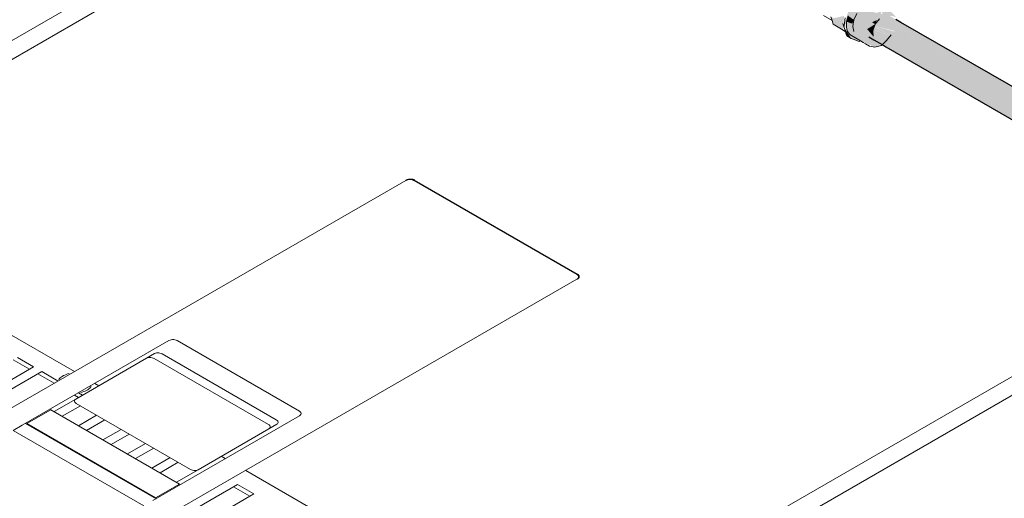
# Model space of a CAD drawing. Header units: millimetres. Extents: x 567 to 934, y -1 to 364.
# Tile 974 of 1056: x 750.51 to 752.6, y 189.88 to 190.9. Entities that reach past the tile are written whole.
import ezdxf

# ---------------------------------------------------------------- set-up
doc = ezdxf.new("R2010")
doc.units = ezdxf.units.MM
doc.header["$MEASUREMENT"] = 0
doc.linetypes.add('JIS_02_2.0', pattern=[0.3, 0.2, -0.1])
for name, color, linetype, lineweight in [('AF-Condutos', 140, 'Continuous', 25), ('AF-Conexões', 152, 'Continuous', 18), ('DI-Área do detalhe', 10, 'JIS_02_2.0', 0)]:
    doc.layers.add(name, color=color, linetype=linetype, lineweight=lineweight)
doc.layers.add('ARQ FINA', color=8, linetype='Continuous')

msp = doc.modelspace()

# ---------------------------------------------------------------- hatches: boundary and pattern name
at = {"layer": 'AF-Condutos', "linetype": 'Continuous'}
for points in [[(752.3232, 190.9163), (752.3147, 190.9082), (752.3316, 190.8984), (752.308, 190.8974), (752.3265, 190.8867), (752.3679, 190.8769), (753.8615, 190.0151), (752.3727, 190.8874), (753.8701, 190.0233), (752.3733, 190.8964), (753.879, 190.0273), (752.3837, 190.8943), (753.8868, 190.0267), (752.3568, 190.91)], [(752.3043, 190.8857), (752.3608, 190.8664), (752.3234, 190.8883)], [(752.3162, 190.8632), (753.8548, 189.9749), (752.3541, 190.8464), (753.8511, 189.9823), (752.3578, 190.8545), (753.8511, 189.9927), (752.3632, 190.865), (753.8548, 190.0043), (752.3726, 190.8742), (752.3281, 190.8863), (752.3621, 190.8656), (752.3043, 190.8857), (752.3178, 190.8709)], [(753.8624, 190.0277), (752.3724, 190.8875), (753.8556, 190.0186)], [(753.8693, 190.033), (752.3733, 190.8964), (753.8634, 190.0272)], [(753.8733, 190.0344), (752.3837, 190.8943), (753.8698, 190.0327)], [(753.8443, 189.9967), (753.8494, 190.0074), (752.3632, 190.865)], [(753.8488, 190.0078), (753.856, 190.0183), (752.3679, 190.8769)], [(753.8433, 189.9868), (752.3479, 190.85), (753.8428, 189.9819)], [(753.8425, 189.9873), (753.8451, 189.9962), (752.3545, 190.8564)]]:
    msp.add_hatch(color=151, dxfattribs=at).paths.add_polyline_path(points)
at = {"layer": 'AF-Conexões', "linetype": 'Continuous'}
for points in [[(752.3444, 190.938), (752.3256, 190.9523), (752.3032, 190.9501), (752.2742, 190.9224), (752.2635, 190.8875), (752.2756, 190.8983), (752.2706, 190.9012), (752.2663, 190.8847), (752.279, 190.8599), (752.2958, 190.8538), (752.2841, 190.8634), (752.2844, 190.8992), (752.2958, 190.9332), (752.3206, 190.9374), (752.3271, 190.9451), (752.3296, 190.9356)], [(752.3743, 190.9057), (752.3536, 190.9259), (752.3289, 190.9113), (752.3061, 190.9306), (752.2992, 190.925), (752.2858, 190.9312), (752.2724, 190.9079), (752.3126, 190.8798), (752.3235, 190.8866), (752.3229, 190.8943), (752.3392, 190.9019), (752.3426, 190.9182), (752.3468, 190.911)], [(752.2403, 190.8901), (752.2615, 190.8774), (752.2637, 190.9079), (752.2415, 190.903), (752.2357, 190.9062)], [(752.3428, 190.845), (752.3338, 190.853), (752.3126, 190.8798), (752.2845, 190.8995), (752.2831, 190.8905), (752.2691, 190.8956), (752.2687, 190.8843), (752.2759, 190.8682), (752.2985, 190.855), (752.3289, 190.8414)], [(752.2845, 190.8995), (752.2724, 190.9079), (752.2691, 190.8956), (752.281, 190.8913)], [(752.2652, 190.8813), (752.2691, 190.8668), (752.279, 190.8599)], [(752.3245, 190.8764), (752.3296, 190.8904), (752.3126, 190.8798), (752.3255, 190.8645)], [(752.3296, 190.8904), (752.3336, 190.8993), (752.3229, 190.8943)]]:
    msp.add_hatch(color=161, dxfattribs=at).paths.add_polyline_path(points)

# ---------------------------------------------------------------- linework, layer by layer
at = {"layer": 'AF-Condutos'}
for p, q in [((752.3842, 190.8942), (752.3737, 190.9002)), ((753.8868, 190.0267), (752.3842, 190.8942)), ((752.3162, 190.8632), (752.3265, 190.8573)), ((752.3265, 190.8573), (752.3446, 190.8468)), ((752.3446, 190.8468), (752.3458, 190.8461)), ((752.3458, 190.8461), (752.352, 190.8425)), ((752.352, 190.8425), (752.3523, 190.8424)), ((752.3523, 190.8424), (753.8548, 189.9749))]:
    msp.add_line(p, q, dxfattribs=at)
at = {"layer": 'AF-Conexões'}
for p, q in [((752.2201, 190.9086), (752.238, 190.8983)), ((752.2357, 190.9062), (752.238, 190.8983)), ((752.2661, 190.9038), (752.2635, 190.8875)), ((752.2724, 190.9079), (752.2691, 190.8956)), ((752.2844, 190.8992), (752.2904, 190.913)), ((752.3296, 190.8904), (752.3392, 190.9019)), ((752.238, 190.8983), (752.2403, 190.8901)), ((752.2403, 190.8901), (752.2615, 190.8774)), ((752.2613, 190.892), (752.2632, 190.8857)), ((752.264, 190.8833), (752.2613, 190.892)), ((752.2635, 190.8875), (752.2632, 190.8857)), ((752.2632, 190.8857), (752.2636, 190.8847)), ((752.2632, 190.8857), (752.2636, 190.8847)), ((752.2636, 190.8847), (752.2641, 190.883)), ((752.264, 190.883), (752.264, 190.8833)), ((752.2668, 190.8742), (752.264, 190.883)), ((752.264, 190.883), (752.2641, 190.883)), ((752.2641, 190.883), (752.2691, 190.8668)), ((752.2691, 190.8956), (752.2687, 190.8843)), ((752.2687, 190.8843), (752.2698, 190.8797)), ((752.2698, 190.8797), (752.271, 190.8749)), ((752.2823, 190.8857), (752.2844, 190.8992)), ((752.2844, 190.8747), (752.2823, 190.8857)), ((752.3245, 190.8764), (752.3296, 190.8904)), ((752.2615, 190.8774), (752.2668, 190.8742)), ((752.2691, 190.8668), (752.2695, 190.8654)), ((752.2695, 190.8654), (752.2696, 190.8654)), ((752.2696, 190.8654), (752.279, 190.8599)), ((752.271, 190.8749), (752.2759, 190.8682)), ((752.2759, 190.8682), (752.2985, 190.855)), ((752.279, 190.8599), (752.2832, 190.8584)), ((752.2832, 190.8584), (752.2958, 190.8538)), ((752.3255, 190.8645), (752.3245, 190.8764)), ((752.3539, 190.8559), (752.3637, 190.8676)), ((752.2958, 190.8538), (752.2985, 190.855)), ((752.2985, 190.855), (752.3045, 190.8515)), ((752.3045, 190.8515), (752.3092, 190.8488)), ((752.3092, 190.8488), (752.3179, 190.8437)), ((752.3179, 190.8437), (752.3289, 190.8414)), ((752.3289, 190.8414), (752.3428, 190.845)), ((752.3428, 190.845), (752.3539, 190.8559))]:
    msp.add_line(p, q, dxfattribs=at)
at = {"layer": 'ARQ FINA', "lineweight": 5}
for p, q in [((749.7803, 190.4422), (752.3438, 191.9222)), ((752.3784, 191.9022), (749.815, 190.4222)), ((751.4604, 189.4722), (754.0239, 190.9522)), ((754.0585, 190.9322), (751.4951, 189.4522)), ((750.475, 190.0633), (751.3326, 190.5584)), ((751.3328, 190.5585), (751.3326, 190.5584)), ((751.3339, 190.5592), (751.3328, 190.5585)), ((751.6964, 190.3584), (751.35, 190.5584)), ((751.3501, 190.5585), (751.6965, 190.3585)), ((751.3512, 190.5592), (751.6976, 190.3592)), ((749.9882, 190.5222), (750.629, 190.1522)), ((750.629, 190.1522), (749.9882, 190.5222)), ((751.6964, 190.3484), (750.8387, 189.8533)), ((751.6964, 190.3484), (751.6965, 190.3485)), ((751.6965, 190.3485), (751.6976, 190.3492)), ((750.5183, 190.0383), (750.8299, 190.2182)), ((750.8472, 190.2182), (751.107, 190.0682)), ((750.799, 190.1903), (750.7822, 190.1806)), ((750.8152, 190.1897), (751.0577, 190.0497)), ((750.5339, 190.1573), (750.4992, 190.1773)), ((750.5078, 190.1822), (750.5424, 190.1622)), ((750.7822, 190.1806), (750.6319, 190.0938)), ((751.0409, 190.04), (750.7985, 190.18)), ((750.5424, 190.1622), (750.4385, 190.1022)), ((750.4558, 190.0922), (750.5598, 190.1522)), ((750.5858, 190.1273), (750.5512, 190.1473)), ((750.5598, 190.1522), (750.5944, 190.1322)), ((750.6724, 190.1272), (750.681, 190.1222)), ((750.681, 190.1222), (750.6724, 190.1272)), ((750.6377, 190.1072), (750.6464, 190.1022)), ((750.6319, 190.0938), (750.5857, 190.0672)), ((750.6378, 190.0973), (750.6291, 190.1023)), ((750.6329, 190.0845), (750.8754, 189.9445)), ((750.5277, 190.0417), (750.5788, 190.0712)), ((750.5788, 190.0712), (750.5771, 190.0722)), ((750.8525, 189.9132), (750.5788, 190.0712)), ((750.6031, 190.0572), (750.6416, 190.0795)), ((750.8023, 189.8822), (750.5251, 190.0422)), ((750.6762, 190.0595), (750.6377, 190.0372)), ((750.655, 190.0272), (750.6936, 190.0495)), ((751.107, 190.0582), (750.7954, 189.8783)), ((750.4991, 190.0272), (750.5183, 190.0383)), ((750.7763, 189.8672), (750.4991, 190.0272)), ((750.8014, 189.8837), (750.5277, 190.0417)), ((750.7282, 190.0295), (750.6897, 190.0072)), ((750.8917, 189.9438), (751.042, 190.0306)), ((751.042, 190.0306), (751.0588, 190.0403)), ((750.707, 189.9972), (750.7455, 190.0195)), ((750.7802, 189.9995), (750.7416, 189.9772)), ((750.759, 189.9672), (750.7975, 189.9895)), ((750.8321, 189.9695), (750.7936, 189.9472)), ((750.8109, 189.9372), (750.8494, 189.9595)), ((750.9408, 189.9722), (750.9495, 189.9672)), ((750.9495, 189.9672), (750.9408, 189.9722)), ((750.8917, 189.9438), (750.8456, 189.9172)), ((750.9928, 189.9422), (751.6336, 189.5722)), ((751.5297, 189.6322), (750.9928, 189.9422)), ((750.8525, 189.9132), (750.8014, 189.8837)), ((750.8542, 189.9122), (750.8525, 189.9132)), ((750.8715, 189.8522), (750.9755, 189.9122)), ((751.0015, 189.8873), (750.9669, 189.9073)), ((750.9755, 189.9122), (751.0101, 189.8922)), ((751.0101, 189.8922), (750.9062, 189.8322))]:
    msp.add_line(p, q, dxfattribs=at)
for points in [[(751.35, 190.5584), (751.3496, 190.5586), (751.3492, 190.5588), (751.3488, 190.559), (751.3483, 190.5592), (751.3479, 190.5594), (751.3474, 190.5595), (751.347, 190.5597), (751.3465, 190.5598), (751.346, 190.56), (751.3455, 190.5601), (751.345, 190.5602), (751.3445, 190.5603), (751.3439, 190.5603), (751.3434, 190.5604), (751.3429, 190.5604), (751.3424, 190.5605), (751.3418, 190.5605), (751.3413, 190.5605), (751.3408, 190.5605), (751.3402, 190.5605), (751.3397, 190.5604), (751.3392, 190.5604), (751.3386, 190.5603), (751.3381, 190.5603), (751.3376, 190.5602), (751.3371, 190.5601), (751.3366, 190.56), (751.3361, 190.5598), (751.3356, 190.5597), (751.3352, 190.5595), (751.3347, 190.5594), (751.3343, 190.5592), (751.3338, 190.559), (751.3334, 190.5588), (751.333, 190.5586), (751.3326, 190.5584), (751.3326, 190.5584)], [(751.3512, 190.5592), (751.3504, 190.5596), (751.3496, 190.56), (751.3487, 190.5603), (751.3477, 190.5606), (751.3468, 190.5608), (751.3457, 190.561), (751.3447, 190.5611), (751.3436, 190.5612), (751.3426, 190.5612), (751.3415, 190.5612), (751.3404, 190.5611), (751.3394, 190.561), (751.3384, 190.5608), (751.3374, 190.5606), (751.3365, 190.5603), (751.3355, 190.56), (751.3347, 190.5596), (751.3339, 190.5592), (751.3339, 190.5592)], [(751.3501, 190.5585), (751.3495, 190.5589), (751.3488, 190.5592), (751.348, 190.5595), (751.3473, 190.5597), (751.3465, 190.56), (751.3456, 190.5602), (751.3448, 190.5603), (751.3439, 190.5604), (751.343, 190.5605), (751.3422, 190.5606), (751.3413, 190.5606), (751.3404, 190.5606), (751.3395, 190.5605), (751.3386, 190.5604), (751.3378, 190.5603), (751.3369, 190.5601), (751.3361, 190.5599), (751.3353, 190.5596), (751.3353, 190.5596)], [(751.3501, 190.5585), (751.3495, 190.5589), (751.3488, 190.5592), (751.3481, 190.5595), (751.3473, 190.5597), (751.3465, 190.56), (751.3457, 190.5602), (751.3448, 190.5603), (751.344, 190.5605), (751.3431, 190.5605), (751.3422, 190.5606), (751.3413, 190.5606), (751.3404, 190.5606), (751.3395, 190.5605), (751.3387, 190.5604), (751.3378, 190.5603), (751.337, 190.5601), (751.3361, 190.5599), (751.3354, 190.5597), (751.3354, 190.5597)], [(751.6964, 190.3484), (751.6967, 190.3486), (751.6971, 190.3489), (751.6974, 190.3491), (751.6977, 190.3494), (751.698, 190.3496), (751.6983, 190.3499), (751.6986, 190.3502), (751.6988, 190.3504), (751.699, 190.3507), (751.6992, 190.351), (751.6994, 190.3513), (751.6995, 190.3516), (751.6997, 190.3519), (751.6998, 190.3522), (751.6998, 190.3525), (751.6999, 190.3528), (751.6999, 190.3531), (751.7, 190.3534), (751.6999, 190.3537), (751.6999, 190.354), (751.6998, 190.3543), (751.6998, 190.3547), (751.6997, 190.355), (751.6995, 190.3553), (751.6994, 190.3556), (751.6992, 190.3558), (751.699, 190.3561), (751.6988, 190.3564), (751.6986, 190.3567), (751.6983, 190.357), (751.698, 190.3572), (751.6977, 190.3575), (751.6974, 190.3577), (751.6971, 190.358), (751.6967, 190.3582), (751.6964, 190.3584), (751.6964, 190.3584)], [(751.6985, 190.35), (751.6989, 190.3504), (751.6993, 190.3509), (751.6996, 190.3514), (751.6998, 190.3519), (751.7, 190.3524), (751.7001, 190.3529), (751.7001, 190.3534), (751.7001, 190.3539), (751.7, 190.3545), (751.6999, 190.355), (751.6997, 190.3555), (751.6994, 190.3559), (751.6991, 190.3564), (751.6987, 190.3569), (751.6982, 190.3573), (751.6977, 190.3577), (751.6971, 190.3581), (751.6965, 190.3585), (751.6965, 190.3585)], [(751.6985, 190.35), (751.6989, 190.3504), (751.6992, 190.3509), (751.6995, 190.3514), (751.6998, 190.3519), (751.6999, 190.3524), (751.7001, 190.3529), (751.7001, 190.3534), (751.7001, 190.3539), (751.7, 190.3544), (751.6998, 190.3549), (751.6996, 190.3554), (751.6994, 190.3559), (751.699, 190.3564), (751.6986, 190.3569), (751.6982, 190.3573), (751.6977, 190.3577), (751.6971, 190.3581), (751.6965, 190.3585), (751.6965, 190.3585)], [(751.6976, 190.3492), (751.698, 190.3494), (751.6984, 190.3496), (751.6987, 190.3499), (751.699, 190.3501), (751.6993, 190.3504), (751.6996, 190.3506), (751.6998, 190.3509), (751.7001, 190.3512), (751.7003, 190.3515), (751.7005, 190.3517), (751.7007, 190.352), (751.7008, 190.3523), (751.7009, 190.3526), (751.701, 190.3529), (751.7011, 190.3532), (751.7012, 190.3535), (751.7012, 190.3539), (751.7012, 190.3542), (751.7012, 190.3545), (751.7012, 190.3548), (751.7011, 190.3551), (751.701, 190.3554), (751.7009, 190.3557), (751.7008, 190.356), (751.7007, 190.3563), (751.7005, 190.3566), (751.7003, 190.3569), (751.7001, 190.3571), (751.6998, 190.3574), (751.6996, 190.3577), (751.6993, 190.358), (751.699, 190.3582), (751.6987, 190.3585), (751.6984, 190.3587), (751.698, 190.3589), (751.6976, 190.3592), (751.6976, 190.3592)], [(750.8299, 190.2182), (750.8321, 190.2192), (750.8345, 190.2198), (750.8372, 190.2202), (750.8399, 190.2202), (750.8426, 190.2198), (750.8451, 190.2192), (750.8472, 190.2182)], [(750.799, 190.1903), (750.8009, 190.1912), (750.8032, 190.1917), (750.8056, 190.192), (750.8082, 190.1919), (750.8107, 190.1914), (750.8131, 190.1907), (750.8152, 190.1897)], [(750.7985, 190.18), (750.7963, 190.181), (750.7939, 190.1817), (750.7914, 190.1822), (750.7888, 190.1823), (750.7864, 190.182), (750.7841, 190.1815), (750.7822, 190.1806)], [(750.618, 190.1479), (750.6146, 190.1471), (750.6114, 190.1461), (750.6084, 190.1449), (750.6056, 190.1436), (750.603, 190.1421), (750.6007, 190.1405), (750.5987, 190.1387), (750.5969, 190.1369), (750.5956, 190.1349)], [(750.6424, 190.1079), (750.6458, 190.1087), (750.649, 190.1097), (750.6521, 190.1108), (750.6549, 190.1122), (750.6575, 190.1136), (750.6598, 190.1153), (750.6618, 190.117), (750.6635, 190.1189), (750.6649, 190.1208)], [(750.6319, 190.0938), (750.6304, 190.0927), (750.6294, 190.0914), (750.629, 190.09), (750.6292, 190.0885), (750.6299, 190.0871), (750.6312, 190.0857), (750.6329, 190.0845)], [(751.107, 190.0682), (751.1087, 190.0669), (751.1099, 190.0655), (751.1105, 190.064), (751.1105, 190.0624), (751.1099, 190.0608), (751.1087, 190.0594), (751.107, 190.0582)], [(751.0577, 190.0497), (751.0595, 190.0485), (751.0607, 190.0471), (751.0615, 190.0456), (751.0617, 190.0442), (751.0613, 190.0427), (751.0603, 190.0414), (751.0588, 190.0403)], [(751.042, 190.0306), (751.0435, 190.0317), (751.0445, 190.033), (751.0449, 190.0345), (751.0447, 190.0359), (751.0439, 190.0374), (751.0427, 190.0388), (751.0409, 190.04)], [(750.8754, 189.9445), (750.8775, 189.9435), (750.8799, 189.9427), (750.8825, 189.9423), (750.885, 189.9422), (750.8875, 189.9424), (750.8898, 189.943), (750.8917, 189.9438)]]:
    msp.add_lwpolyline(points, dxfattribs=at)
at = {"layer": 'DI-Área do detalhe'}
msp.add_lwpolyline([(747.1937, 191.8011), (754.8291, 196.2094), (764.8577, 190.4194), (757.2223, 186.0111), (747.1937, 191.8011)], dxfattribs=at)

doc.saveas('drawing.dxf')
